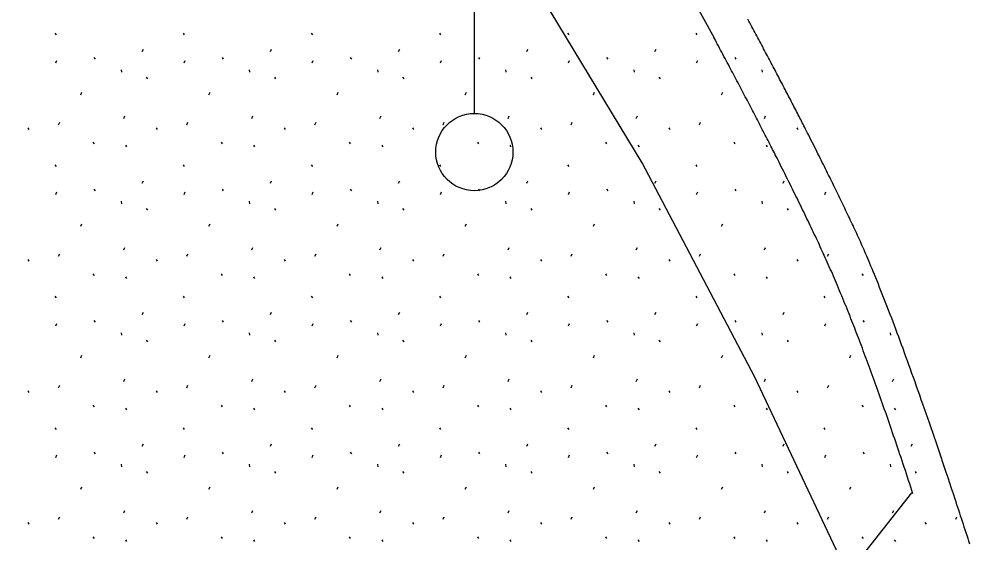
# Model space of a CAD drawing. Extents: x 419101 to 420177, y 4451541 to 4452254.
# Drawn here: x 420125.66 to 420138.11, y 4451995.43 to 4452002.21 of the extents above; entities that cross this region are included whole.
import ezdxf

# ---------------------------------------------------------------- set-up
doc = ezdxf.new("R2010")
doc.units = 0
for name, color, linetype in [('3_HALİHAZIR', 7, 'Continuous'), ('Level 61', 7, 'Continuous'), ('Level 62', 7, 'Continuous')]:
    doc.layers.add(name, color=color, linetype=linetype)

msp = doc.modelspace()

# ---------------------------------------------------------------- linework, layer by layer
at = {"layer": '3_HALİHAZIR'}
msp.add_line((420131.552, 4452000.987), (420131.552, 4452005.18), dxfattribs=at)
msp.add_lwpolyline([(420139.406, 4451987.379), (420137.788, 4451991.747), (420136.709, 4451994.34), (420135.183, 4451997.575), (420133.724, 4452000.349), (420131.553, 4452003.935), (420129.405, 4452007.281), (420127.735, 4452009.553), (420125.676, 4452012.063), (420123.539, 4452014.46), (420120.252, 4452017.872), (420116.604, 4452021.444), (420115.019, 4452022.746), (420111.434, 4452025.159), (420108.005, 4452027.251), (420106.214, 4452028.299), (420103.847, 4452029.275), (420098.959, 4452030.808), (420090.759, 4452033.079), (420078.488, 4452036.11)], dxfattribs=at)
msp.add_circle((420131.552, 4452000.487), 0.5, dxfattribs=at)
at = {"layer": 'Level 61'}
for p, q in [((420125.662, 4452018.283), (420134.654, 4452001.965)), ((420126.125, 4452002.025), (420126.139, 4452002.004)), ((420127.783, 4452002.025), (420127.797, 4452002.004)), ((420129.442, 4452002.025), (420129.456, 4452002.004)), ((420131.1, 4452002.025), (420131.115, 4452002.004)), ((420132.759, 4452002.025), (420132.773, 4452002.004)), ((420134.418, 4452002.025), (420134.432, 4452002.004)), ((420127.255, 4452001.787), (420127.269, 4452001.818)), ((420128.914, 4452001.787), (420128.928, 4452001.818)), ((420130.572, 4452001.787), (420130.586, 4452001.818)), ((420132.231, 4452001.787), (420132.245, 4452001.818)), ((420133.889, 4452001.787), (420133.904, 4452001.818)), ((420126.629, 4452001.71), (420126.643, 4452001.688)), ((420128.288, 4452001.71), (420128.302, 4452001.688)), ((420129.946, 4452001.71), (420129.961, 4452001.688)), ((420131.605, 4452001.71), (420131.619, 4452001.688)), ((420133.264, 4452001.71), (420133.278, 4452001.688)), ((420134.922, 4452001.71), (420134.936, 4452001.688)), ((420126.136, 4452001.641), (420126.151, 4452001.673)), ((420127.795, 4452001.641), (420127.809, 4452001.673)), ((420129.453, 4452001.641), (420129.468, 4452001.673)), ((420131.112, 4452001.641), (420131.126, 4452001.673)), ((420132.771, 4452001.641), (420132.785, 4452001.673)), ((420134.429, 4452001.641), (420134.444, 4452001.673)), ((420126.981, 4452001.552), (420126.984, 4452001.52)), ((420127.307, 4452001.458), (420127.321, 4452001.436)), ((420128.639, 4452001.552), (420128.643, 4452001.52)), ((420128.965, 4452001.458), (420128.979, 4452001.436)), ((420130.298, 4452001.552), (420130.302, 4452001.52)), ((420130.624, 4452001.458), (420130.638, 4452001.436)), ((420131.957, 4452001.552), (420131.96, 4452001.52)), ((420132.283, 4452001.458), (420132.297, 4452001.436)), ((420133.615, 4452001.552), (420133.619, 4452001.52)), ((420133.941, 4452001.458), (420133.955, 4452001.436)), ((420135.274, 4452001.552), (420135.277, 4452001.52)), ((420126.459, 4452001.229), (420126.474, 4452001.261)), ((420128.118, 4452001.229), (420128.132, 4452001.261)), ((420129.777, 4452001.229), (420129.791, 4452001.261)), ((420131.435, 4452001.229), (420131.45, 4452001.261)), ((420133.094, 4452001.229), (420133.108, 4452001.261)), ((420134.752, 4452001.229), (420134.767, 4452001.261)), ((420127.014, 4452000.923), (420127.028, 4452000.955)), ((420128.672, 4452000.923), (420128.686, 4452000.955)), ((420130.331, 4452000.923), (420130.345, 4452000.955)), ((420131.99, 4452000.923), (420132.004, 4452000.955)), ((420133.648, 4452000.923), (420133.662, 4452000.955)), ((420135.307, 4452000.923), (420135.321, 4452000.955)), ((420126.172, 4452000.841), (420126.186, 4452000.873)), ((420127.83, 4452000.841), (420127.845, 4452000.873)), ((420129.489, 4452000.841), (420129.503, 4452000.873)), ((420131.148, 4452000.841), (420131.162, 4452000.873)), ((420132.806, 4452000.841), (420132.82, 4452000.873)), ((420134.465, 4452000.841), (420134.479, 4452000.873)), ((420125.774, 4452000.8), (420125.788, 4452000.778)), ((420127.433, 4452000.8), (420127.447, 4452000.778)), ((420129.091, 4452000.8), (420129.106, 4452000.778)), ((420130.75, 4452000.8), (420130.764, 4452000.778)), ((420132.409, 4452000.8), (420132.423, 4452000.778)), ((420134.067, 4452000.8), (420134.081, 4452000.778)), ((420135.726, 4452000.8), (420135.74, 4452000.778)), ((420126.616, 4452000.614), (420126.63, 4452000.592)), ((420127.036, 4452000.575), (420127.05, 4452000.554)), ((420128.274, 4452000.614), (420128.289, 4452000.592)), ((420128.694, 4452000.575), (420128.708, 4452000.554)), ((420129.933, 4452000.614), (420129.947, 4452000.592)), ((420130.353, 4452000.575), (420130.367, 4452000.554)), ((420131.592, 4452000.614), (420131.606, 4452000.592)), ((420132.011, 4452000.575), (420132.026, 4452000.554)), ((420133.25, 4452000.614), (420133.264, 4452000.592)), ((420133.67, 4452000.575), (420133.684, 4452000.554)), ((420134.909, 4452000.614), (420134.923, 4452000.592)), ((420135.329, 4452000.575), (420135.343, 4452000.554)), ((420126.125, 4452000.323), (420126.139, 4452000.302)), ((420127.783, 4452000.323), (420127.797, 4452000.302)), ((420129.442, 4452000.323), (420129.456, 4452000.302)), ((420131.1, 4452000.323), (420131.115, 4452000.302)), ((420132.759, 4452000.323), (420132.773, 4452000.302)), ((420134.418, 4452000.323), (420134.432, 4452000.302)), ((420127.255, 4452000.085), (420127.269, 4452000.116)), ((420128.914, 4452000.085), (420128.928, 4452000.116)), ((420130.572, 4452000.085), (420130.586, 4452000.116)), ((420132.231, 4452000.085), (420132.245, 4452000.116)), ((420133.889, 4452000.085), (420133.904, 4452000.116)), ((420135.548, 4452000.085), (420135.562, 4452000.116)), ((420126.136, 4451999.939), (420126.151, 4451999.971)), ((420126.629, 4452000.008), (420126.643, 4451999.986)), ((420127.795, 4451999.939), (420127.809, 4451999.971)), ((420128.288, 4452000.008), (420128.302, 4451999.986)), ((420129.453, 4451999.939), (420129.468, 4451999.971)), ((420129.946, 4452000.008), (420129.961, 4451999.986)), ((420131.112, 4451999.939), (420131.126, 4451999.971)), ((420131.605, 4452000.008), (420131.619, 4451999.986)), ((420132.771, 4451999.939), (420132.785, 4451999.971)), ((420133.264, 4452000.008), (420133.278, 4451999.986)), ((420134.429, 4451999.939), (420134.444, 4451999.971)), ((420134.922, 4452000.008), (420134.936, 4451999.986)), ((420136.088, 4451999.939), (420136.102, 4451999.971)), ((420126.981, 4451999.85), (420126.984, 4451999.818)), ((420128.639, 4451999.85), (420128.643, 4451999.818)), ((420130.298, 4451999.85), (420130.302, 4451999.818)), ((420131.957, 4451999.85), (420131.96, 4451999.818)), ((420133.615, 4451999.85), (420133.619, 4451999.818)), ((420135.274, 4451999.85), (420135.277, 4451999.818)), ((420127.307, 4451999.756), (420127.321, 4451999.734)), ((420128.965, 4451999.756), (420128.979, 4451999.734)), ((420130.624, 4451999.756), (420130.638, 4451999.734)), ((420132.283, 4451999.756), (420132.297, 4451999.734)), ((420133.941, 4451999.756), (420133.955, 4451999.734)), ((420135.6, 4451999.756), (420135.614, 4451999.734)), ((420126.459, 4451999.527), (420126.474, 4451999.559)), ((420128.118, 4451999.527), (420128.132, 4451999.559)), ((420129.777, 4451999.527), (420129.791, 4451999.559)), ((420131.435, 4451999.527), (420131.45, 4451999.559)), ((420133.094, 4451999.527), (420133.108, 4451999.559)), ((420134.752, 4451999.527), (420134.767, 4451999.559)), ((420127.014, 4451999.221), (420127.028, 4451999.253)), ((420128.672, 4451999.221), (420128.686, 4451999.253)), ((420130.331, 4451999.221), (420130.345, 4451999.253)), ((420131.99, 4451999.221), (420132.004, 4451999.253)), ((420133.648, 4451999.221), (420133.662, 4451999.253)), ((420135.307, 4451999.221), (420135.321, 4451999.253)), ((420125.774, 4451999.098), (420125.788, 4451999.076)), ((420126.172, 4451999.139), (420126.186, 4451999.171)), ((420127.433, 4451999.098), (420127.447, 4451999.076)), ((420127.83, 4451999.139), (420127.845, 4451999.171)), ((420129.091, 4451999.098), (420129.106, 4451999.076)), ((420129.489, 4451999.139), (420129.503, 4451999.171)), ((420130.75, 4451999.098), (420130.764, 4451999.076)), ((420131.148, 4451999.139), (420131.162, 4451999.171)), ((420132.409, 4451999.098), (420132.423, 4451999.076)), ((420132.806, 4451999.139), (420132.82, 4451999.171)), ((420134.067, 4451999.098), (420134.081, 4451999.076)), ((420134.465, 4451999.139), (420134.479, 4451999.171)), ((420135.726, 4451999.098), (420135.74, 4451999.076)), ((420136.123, 4451999.139), (420136.138, 4451999.171)), ((420126.616, 4451998.912), (420126.63, 4451998.89)), ((420127.036, 4451998.873), (420127.05, 4451998.852)), ((420128.274, 4451998.912), (420128.289, 4451998.89)), ((420128.694, 4451998.873), (420128.708, 4451998.852)), ((420129.933, 4451998.912), (420129.947, 4451998.89)), ((420130.353, 4451998.873), (420130.367, 4451998.852)), ((420131.592, 4451998.912), (420131.606, 4451998.89)), ((420132.011, 4451998.873), (420132.026, 4451998.852)), ((420133.25, 4451998.912), (420133.264, 4451998.89)), ((420133.67, 4451998.873), (420133.684, 4451998.852)), ((420134.909, 4451998.912), (420134.923, 4451998.89)), ((420135.329, 4451998.873), (420135.343, 4451998.852)), ((420136.567, 4451998.912), (420136.582, 4451998.89)), ((420126.125, 4451998.621), (420126.139, 4451998.6)), ((420127.783, 4451998.621), (420127.797, 4451998.6)), ((420129.442, 4451998.621), (420129.456, 4451998.6)), ((420131.1, 4451998.621), (420131.115, 4451998.6)), ((420132.759, 4451998.621), (420132.773, 4451998.6)), ((420134.418, 4451998.621), (420134.432, 4451998.6)), ((420136.076, 4451998.621), (420136.09, 4451998.6)), ((420127.255, 4451998.383), (420127.269, 4451998.414)), ((420128.914, 4451998.383), (420128.928, 4451998.414)), ((420130.572, 4451998.383), (420130.586, 4451998.414)), ((420132.231, 4451998.383), (420132.245, 4451998.414)), ((420133.889, 4451998.383), (420133.904, 4451998.414)), ((420135.548, 4451998.383), (420135.562, 4451998.414)), ((420126.136, 4451998.237), (420126.151, 4451998.269)), ((420126.629, 4451998.306), (420126.643, 4451998.284)), ((420127.795, 4451998.237), (420127.809, 4451998.269)), ((420128.288, 4451998.306), (420128.302, 4451998.284)), ((420129.453, 4451998.237), (420129.468, 4451998.269)), ((420129.946, 4451998.306), (420129.961, 4451998.284)), ((420131.112, 4451998.237), (420131.126, 4451998.269)), ((420131.605, 4451998.306), (420131.619, 4451998.284)), ((420132.771, 4451998.237), (420132.785, 4451998.269)), ((420133.264, 4451998.306), (420133.278, 4451998.284)), ((420134.429, 4451998.237), (420134.444, 4451998.269)), ((420134.922, 4451998.306), (420134.936, 4451998.284)), ((420136.088, 4451998.237), (420136.102, 4451998.269)), ((420136.581, 4451998.306), (420136.595, 4451998.284)), ((420126.981, 4451998.148), (420126.984, 4451998.116)), ((420128.639, 4451998.148), (420128.643, 4451998.116)), ((420130.298, 4451998.148), (420130.302, 4451998.116)), ((420131.957, 4451998.148), (420131.96, 4451998.116)), ((420133.615, 4451998.148), (420133.619, 4451998.116)), ((420135.274, 4451998.148), (420135.277, 4451998.116)), ((420136.932, 4451998.148), (420136.936, 4451998.116)), ((420127.307, 4451998.054), (420127.321, 4451998.032)), ((420128.965, 4451998.054), (420128.979, 4451998.032)), ((420130.624, 4451998.054), (420130.638, 4451998.032)), ((420132.283, 4451998.054), (420132.297, 4451998.032)), ((420133.941, 4451998.054), (420133.955, 4451998.032)), ((420135.6, 4451998.054), (420135.614, 4451998.032)), ((420126.459, 4451997.825), (420126.474, 4451997.857)), ((420128.118, 4451997.825), (420128.132, 4451997.857)), ((420129.777, 4451997.825), (420129.791, 4451997.857)), ((420131.435, 4451997.825), (420131.45, 4451997.857)), ((420133.094, 4451997.825), (420133.108, 4451997.857)), ((420134.752, 4451997.825), (420134.767, 4451997.857)), ((420136.411, 4451997.825), (420136.425, 4451997.857)), ((420126.172, 4451997.437), (420126.186, 4451997.469)), ((420127.014, 4451997.519), (420127.028, 4451997.551)), ((420127.83, 4451997.437), (420127.845, 4451997.469)), ((420128.672, 4451997.519), (420128.686, 4451997.551)), ((420129.489, 4451997.437), (420129.503, 4451997.469)), ((420130.331, 4451997.519), (420130.345, 4451997.551)), ((420131.148, 4451997.437), (420131.162, 4451997.469)), ((420131.99, 4451997.519), (420132.004, 4451997.551)), ((420132.806, 4451997.437), (420132.82, 4451997.469)), ((420133.648, 4451997.519), (420133.662, 4451997.551)), ((420134.465, 4451997.437), (420134.479, 4451997.469)), ((420135.307, 4451997.519), (420135.321, 4451997.551)), ((420136.123, 4451997.437), (420136.138, 4451997.469)), ((420136.965, 4451997.519), (420136.979, 4451997.551)), ((420125.774, 4451997.396), (420125.788, 4451997.374)), ((420127.433, 4451997.396), (420127.447, 4451997.374)), ((420129.091, 4451997.396), (420129.106, 4451997.374)), ((420130.75, 4451997.396), (420130.764, 4451997.374)), ((420132.409, 4451997.396), (420132.423, 4451997.374)), ((420134.067, 4451997.396), (420134.081, 4451997.374)), ((420135.726, 4451997.396), (420135.74, 4451997.374)), ((420126.616, 4451997.21), (420126.63, 4451997.188)), ((420127.036, 4451997.171), (420127.05, 4451997.15)), ((420128.274, 4451997.21), (420128.289, 4451997.188)), ((420128.694, 4451997.171), (420128.708, 4451997.15)), ((420129.933, 4451997.21), (420129.947, 4451997.188)), ((420130.353, 4451997.171), (420130.367, 4451997.15)), ((420131.592, 4451997.21), (420131.606, 4451997.188)), ((420132.011, 4451997.171), (420132.026, 4451997.15)), ((420133.25, 4451997.21), (420133.264, 4451997.188)), ((420133.67, 4451997.171), (420133.684, 4451997.15)), ((420134.909, 4451997.21), (420134.923, 4451997.188)), ((420135.329, 4451997.171), (420135.343, 4451997.15)), ((420136.567, 4451997.21), (420136.582, 4451997.188)), ((420136.987, 4451997.171), (420137.001, 4451997.15)), ((420126.125, 4451996.919), (420126.139, 4451996.898)), ((420127.783, 4451996.919), (420127.797, 4451996.898)), ((420129.442, 4451996.919), (420129.456, 4451996.898)), ((420131.1, 4451996.919), (420131.115, 4451996.898)), ((420132.759, 4451996.919), (420132.773, 4451996.898)), ((420134.418, 4451996.919), (420134.432, 4451996.898)), ((420136.076, 4451996.919), (420136.09, 4451996.898)), ((420126.629, 4451996.604), (420126.643, 4451996.582)), ((420127.255, 4451996.681), (420127.269, 4451996.712)), ((420128.288, 4451996.604), (420128.302, 4451996.582)), ((420128.914, 4451996.681), (420128.928, 4451996.712)), ((420129.946, 4451996.604), (420129.961, 4451996.582)), ((420130.572, 4451996.681), (420130.586, 4451996.712)), ((420131.605, 4451996.604), (420131.619, 4451996.582)), ((420132.231, 4451996.681), (420132.245, 4451996.712)), ((420133.264, 4451996.604), (420133.278, 4451996.582)), ((420133.889, 4451996.681), (420133.904, 4451996.712)), ((420134.922, 4451996.604), (420134.936, 4451996.582)), ((420135.548, 4451996.681), (420135.562, 4451996.712)), ((420136.581, 4451996.604), (420136.595, 4451996.582)), ((420137.207, 4451996.681), (420137.221, 4451996.712)), ((420126.136, 4451996.535), (420126.151, 4451996.567)), ((420127.795, 4451996.535), (420127.809, 4451996.567)), ((420129.453, 4451996.535), (420129.468, 4451996.567)), ((420131.112, 4451996.535), (420131.126, 4451996.567)), ((420132.771, 4451996.535), (420132.785, 4451996.567)), ((420134.429, 4451996.535), (420134.444, 4451996.567)), ((420136.088, 4451996.535), (420136.102, 4451996.567)), ((420126.981, 4451996.446), (420126.984, 4451996.414)), ((420127.307, 4451996.352), (420127.321, 4451996.33)), ((420128.639, 4451996.446), (420128.643, 4451996.414)), ((420128.965, 4451996.352), (420128.979, 4451996.33)), ((420130.298, 4451996.446), (420130.302, 4451996.414)), ((420130.624, 4451996.352), (420130.638, 4451996.33)), ((420131.957, 4451996.446), (420131.96, 4451996.414)), ((420132.283, 4451996.352), (420132.297, 4451996.33)), ((420133.615, 4451996.446), (420133.619, 4451996.414)), ((420133.941, 4451996.352), (420133.955, 4451996.33)), ((420135.274, 4451996.446), (420135.277, 4451996.414)), ((420135.6, 4451996.352), (420135.614, 4451996.33)), ((420136.932, 4451996.446), (420136.936, 4451996.414)), ((420137.258, 4451996.352), (420137.272, 4451996.33)), ((420126.459, 4451996.123), (420126.474, 4451996.155)), ((420128.118, 4451996.123), (420128.132, 4451996.155)), ((420129.777, 4451996.123), (420129.791, 4451996.155)), ((420131.435, 4451996.123), (420131.45, 4451996.155)), ((420133.094, 4451996.123), (420133.108, 4451996.155)), ((420134.752, 4451996.123), (420134.767, 4451996.155)), ((420136.411, 4451996.123), (420136.425, 4451996.155)), ((420127.014, 4451995.817), (420127.028, 4451995.849)), ((420128.672, 4451995.817), (420128.686, 4451995.849)), ((420130.331, 4451995.817), (420130.345, 4451995.849)), ((420131.99, 4451995.817), (420132.004, 4451995.849)), ((420133.648, 4451995.817), (420133.662, 4451995.849)), ((420135.307, 4451995.817), (420135.321, 4451995.849)), ((420136.965, 4451995.817), (420136.979, 4451995.849)), ((420126.172, 4451995.735), (420126.186, 4451995.767)), ((420127.83, 4451995.735), (420127.845, 4451995.767)), ((420129.489, 4451995.735), (420129.503, 4451995.767)), ((420131.148, 4451995.735), (420131.162, 4451995.767)), ((420132.806, 4451995.735), (420132.82, 4451995.767)), ((420134.465, 4451995.735), (420134.479, 4451995.767)), ((420136.123, 4451995.735), (420136.138, 4451995.767)), ((420137.782, 4451995.735), (420137.796, 4451995.767)), ((420125.774, 4451995.694), (420125.788, 4451995.672)), ((420127.433, 4451995.694), (420127.447, 4451995.672)), ((420129.091, 4451995.694), (420129.106, 4451995.672)), ((420130.75, 4451995.694), (420130.764, 4451995.672)), ((420132.409, 4451995.694), (420132.423, 4451995.672)), ((420134.067, 4451995.694), (420134.081, 4451995.672)), ((420135.726, 4451995.694), (420135.74, 4451995.672)), ((420137.384, 4451995.694), (420137.399, 4451995.672)), ((420126.616, 4451995.508), (420126.63, 4451995.486)), ((420128.274, 4451995.508), (420128.289, 4451995.486)), ((420129.933, 4451995.508), (420129.947, 4451995.486)), ((420131.592, 4451995.508), (420131.606, 4451995.486)), ((420133.25, 4451995.508), (420133.264, 4451995.486)), ((420134.909, 4451995.508), (420134.923, 4451995.486)), ((420136.567, 4451995.508), (420136.582, 4451995.486)), ((420127.036, 4451995.469), (420127.05, 4451995.448)), ((420128.694, 4451995.469), (420128.708, 4451995.448)), ((420130.353, 4451995.469), (420130.367, 4451995.448)), ((420132.011, 4451995.469), (420132.026, 4451995.448)), ((420133.67, 4451995.469), (420133.684, 4451995.448)), ((420135.329, 4451995.469), (420135.343, 4451995.448)), ((420136.987, 4451995.469), (420137.001, 4451995.448))]:
    msp.add_line(p, q, dxfattribs=at)
for points in [[(420137.965, 4451995.413), (420137.022, 4451998.317), (420135.948, 4452000.615), (420135.092, 4452002.206)], [(420137.228, 4451996.066), (420136.556, 4451998.134), (420135.501, 4452000.39), (420134.652, 4452001.969)]]:
    msp.add_open_spline(points, degree=2, dxfattribs=at)
at = {"layer": 'Level 62'}
msp.add_line((420131.198, 4451988.476), (420137.215, 4451996.077), dxfattribs=at)
msp.add_open_spline([(420147.672, 4451987.034), (420148.441, 4452009.485), (420134.44, 4452019.615), (420130.469, 4452022.098)], degree=2, dxfattribs=at)

doc.saveas('drawing.dxf')
